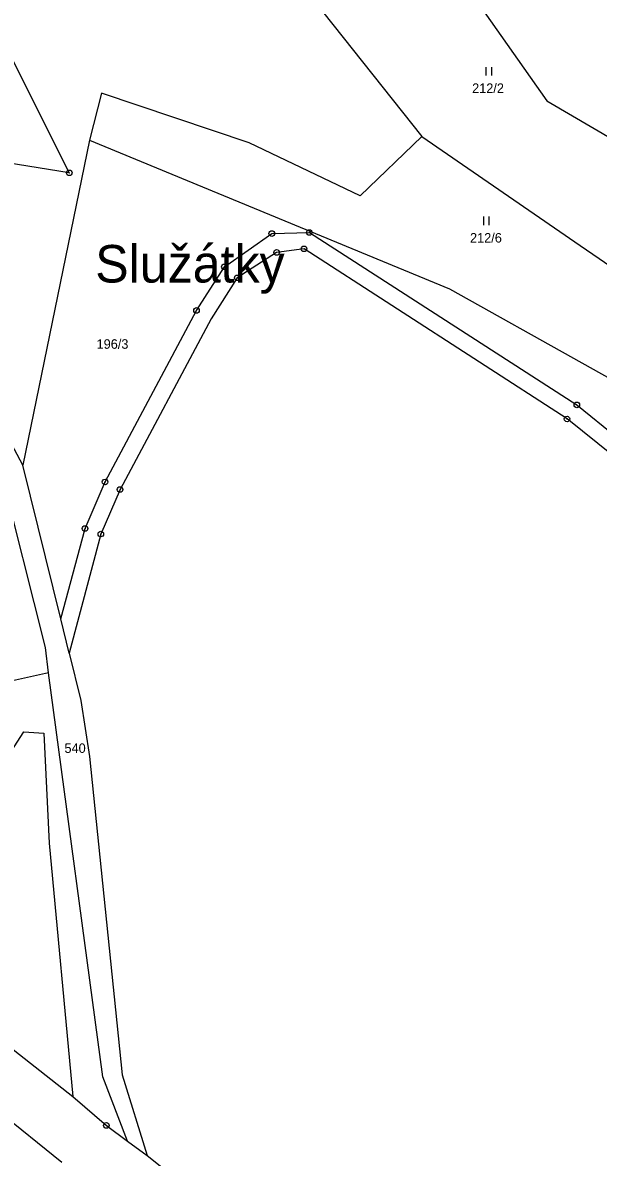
# Model space of a CAD drawing. Extents: x -680203 to -673936, y -1102717 to -1093650.
# Drawn here: x -676551 to -676448.2, y -1097023.5 to -1096820.9 of the extents above; entities that cross this region are included whole.
import ezdxf

# ---------------------------------------------------------------- set-up
doc = ezdxf.new("R2010")
doc.units = 0
for name, color, linetype in [('_Ideová část', 7, 'Continuous'), ('SOxx02xx_Koleje_param další_Popis10', 7, 'Continuous'), ('SOxx02xx_Staničení_Popis10', 7, 'Continuous'), ('SOxxxxxx_Koleje_hlavní_body_Popis10', 7, 'Continuous'), ('SOxxxxxx_Osa_bod_P', 7, 'Continuous'), ('x_prac', 7, 'Continuous')]:
    doc.layers.add(name, color=color, linetype=linetype)

msp = doc.modelspace()

# ---------------------------------------------------------------- linework, layer by layer
at = {"layer": '_Ideová část'}
msp.add_circle((-677321.69, -1096651.16), 1076.75, dxfattribs=at)
at = {"layer": 'SOxx02xx_Koleje_param další_Popis10'}
for centre, radius in [((-676542.7, -1096847.74), 0.5), ((-676542.7, -1096847.74), 0.0303), ((-676506.51, -1096858.58), 0.5), ((-676506.51, -1096858.58), 0.0303), ((-676499.8, -1096858.39), 0.5), ((-676499.8, -1096858.39), 0.0303), ((-676500.75, -1096861.31), 0.5), ((-676505.65, -1096861.95), 0.5), ((-676505.65, -1096861.95), 0.0303), ((-676500.75, -1096861.31), 0.0303), ((-676514.99, -1096864.52), 0.5), ((-676514.99, -1096864.52), 0.0303), ((-676512.68, -1096866.49), 0.5), ((-676512.68, -1096866.49), 0.0303), ((-676519.96, -1096872.31), 0.5), ((-676519.96, -1096872.31), 0.0303), ((-676452, -1096889.17), 0.5), ((-676452, -1096889.17), 0.0303), ((-676453.75, -1096891.69), 0.5), ((-676453.75, -1096891.69), 0.0303), ((-676536.31, -1096902.93), 0.5), ((-676536.31, -1096902.93), 0.0303), ((-676533.63, -1096904.28), 0.5), ((-676533.63, -1096904.28), 0.0303), ((-676539.88, -1096911.25), 0.5), ((-676539.88, -1096911.25), 0.0303), ((-676537.06, -1096912.24), 0.5), ((-676537.06, -1096912.24), 0.0303), ((-676536.07, -1097017.84), 0.5), ((-676536.07, -1097017.84), 0.0303)]:
    msp.add_circle(centre, radius, dxfattribs=at)
at = {"layer": 'SOxxxxxx_Koleje_hlavní_body_Popis10'}
for p, q in [((-676468.2, -1096830.34), (-676468.2, -1096828.84)), ((-676467.2, -1096830.34), (-676467.2, -1096828.84)), ((-676468.64, -1096857.06), (-676468.64, -1096855.56)), ((-676467.64, -1096857.06), (-676467.64, -1096855.56))]:
    msp.add_line(p, q, dxfattribs=at)
at = {"layer": 'x_prac'}
for p, q in [((-676539.1, -1096841.89), (-676550.99, -1096899.92)), ((-676544.23, -1096927.38), (-676550.99, -1096899.92)), ((-676544.23, -1096927.38), (-676539.88, -1096911.25)), ((-676537.06, -1096912.24), (-676542.72, -1096933.5)), ((-676542.72, -1096933.5), (-676544.23, -1096927.38)), ((-676546.42, -1096937.04), (-676584.41, -1096945.3)), ((-676590.93, -1096986.52), (-676544.06, -1097024.37)), ((-676575.77, -1096986.18), (-676542.07, -1097012.66)), ((-676532.29, -1097020.62), (-676528.77, -1097023.19))]:
    msp.add_line(p, q, dxfattribs=at)
for points in [[(-676546.97, -1096756.61), (-676518.43, -1096792.51), (-676479.68, -1096841.22)], [(-676508.84, -1096761.8), (-676457.34, -1096834.86), (-676445.02, -1096842.06), (-676439.15, -1096838.2), (-676432.45, -1096848.61), (-676421.55, -1096857.11), (-676409.5, -1096873.39)], [(-676588.33, -1096822.1), (-676566.85, -1096795.78), (-676559.56, -1096814.14), (-676542.7, -1096847.74), (-676576.05, -1096842.36)], [(-676479.68, -1096841.22), (-676490.69, -1096851.87), (-676510.56, -1096842.37), (-676536.96, -1096833.53), (-676539.1, -1096841.89)], [(-676539.1, -1096841.89), (-676474.74, -1096868.42), (-676427.43, -1096894.87)], [(-676479.68, -1096841.22), (-676451.39, -1096860.73), (-676448.03, -1096863.01), (-676418.43, -1096883.38)], [(-676550.99, -1096899.92), (-676562.17, -1096879.1), (-676573.62, -1096850.25)], [(-676539.88, -1096911.25), (-676536.31, -1096902.93), (-676519.96, -1096872.31), (-676514.99, -1096864.52), (-676506.51, -1096858.58), (-676499.8, -1096858.39), (-676452, -1096889.17), (-676437.55, -1096900.85), (-676431.22, -1096908.71), (-676425.57, -1096918.76), (-676422.05, -1096927.82), (-676418.18, -1096937.5)], [(-676372.58, -1096984.21), (-676394.71, -1096968.9), (-676422.27, -1096942.35), (-676423.27, -1096936.62), (-676424.95, -1096928.65), (-676428.27, -1096920.09), (-676433.7, -1096910.42), (-676439.72, -1096902.94), (-676453.75, -1096891.69), (-676500.75, -1096861.31), (-676505.65, -1096861.95), (-676512.68, -1096866.49), (-676517.34, -1096873.78), (-676533.63, -1096904.28), (-676537.06, -1096912.24)], [(-676546.42, -1096937.04), (-676546.95, -1096932.5), (-676555.02, -1096900.59)], [(-676542.72, -1096933.5), (-676540.63, -1096941.98), (-676539.06, -1096951.96), (-676533.25, -1097008.82), (-676528.77, -1097023.19)], [(-676532.29, -1097020.62), (-676536.69, -1097009.16), (-676546.42, -1096937.04)], [(-676575.77, -1096986.18), (-676550.84, -1096947.55), (-676547.25, -1096947.79), (-676546.32, -1096967.44), (-676542.07, -1097012.66)], [(-676542.07, -1097012.66), (-676536.07, -1097017.84), (-676532.29, -1097020.62)], [(-676528.77, -1097023.19), (-676449.32, -1097086.38), (-676367.62, -1097150.29)]]:
    msp.add_lwpolyline(points, dxfattribs=at)

# ---------------------------------------------------------------- texts
at = {"layer": 'SOxx02xx_Staničení_Popis10'}
msp.add_text('Služátky', height=6.7, dxfattribs=at).set_placement((-676538.07, -1096867.32))
at = {"layer": 'SOxxxxxx_Osa_bod_P'}
for s, p in [('212/2', (-676470.71, -1096833.47)), ('212/6', (-676471.08, -1096860.19)), ('196/3', (-676537.82, -1096879.15)), ('540', (-676543.56, -1096951.32))]:
    msp.add_text(s, height=1.7, dxfattribs=at).set_placement(p)

doc.saveas('drawing.dxf')
